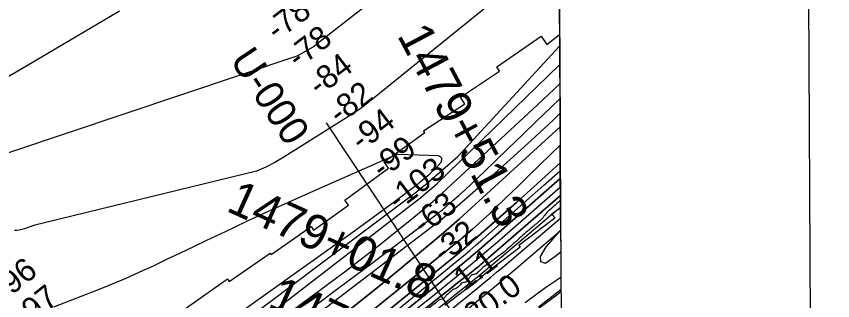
# Model space of a CAD drawing. Extents: x 3445503 to 3483459, y 540493 to 566012.
# Drawn here: x 3479688 to 3482039, y 554407 to 555226 of the extents above; entities that cross this region are included whole.
import ezdxf

# ---------------------------------------------------------------- set-up
doc = ezdxf.new("R2010")
doc.units = 0
for name, color, linetype in [('V-ANNO-SYMB', 7, 'Continuous'), ('V-FLOD-BASE', 7, 'Continuous'), ('V-GRID-FRAM', 7, 'Continuous'), ('V-LEVE-TOET', 7, 'Continuous'), ('V-RIVR-EDGE', 7, 'Continuous'), ('V-RIVR-RANG', 7, 'Continuous'), ('V-RIVR-RANG-IDEN', 7, 'Continuous'), ('V-RRAP-RVMT', 7, 'Continuous'), ('V-SITE-VEGE', 7, 'Continuous'), ('V-SURV-IDEN', 7, 'Continuous'), ('V-SURV-LINE', 7, 'Continuous'), ('V-TOPO-DPTH', 7, 'Continuous'), ('V-TOPO-MAJR', 7, 'Continuous'), ('V-TOPO-MINR', 7, 'Continuous'), ('V-TOPO-WATR', 7, 'Continuous')]:
    doc.layers.add(name, color=color, linetype=linetype)

msp = doc.modelspace()

# ---------------------------------------------------------------- linework, layer by layer
at = {"layer": 'V-ANNO-SYMB'}
msp.add_lwpolyline([(3448956, 541715), (3482038.7, 541883.4), (3481922.1, 564799.7), (3448839.3, 564631.3), (3448956, 541715)], dxfattribs=at)
at = {"layer": 'V-FLOD-BASE'}
msp.add_lwpolyline([(3481256.2, 554432.7), (3481244.1, 554423.5), (3481174.2, 554370.9)], dxfattribs=at)
at = {"layer": 'V-GRID-FRAM'}
msp.add_lwpolyline([(3449565.1, 564068.2), (3481202, 564229.3), (3481302.5, 546046.4), (3449649.7, 545885.3), (3449565.1, 564068.2)], dxfattribs=at)
at = {"layer": 'V-LEVE-TOET'}
msp.add_lwpolyline([(3481153.1, 554401.7), (3481212.5, 554446), (3481255.9, 554475.5)], dxfattribs=at)
at = {"layer": 'V-RIVR-EDGE'}
msp.add_spline([(3481254.7, 554696.3), (3481249.5, 554691.5), (3481228.6, 554672.8), (3481211.8, 554656.8), (3481202.4, 554644.3), (3481194.4, 554636.7), (3481170.4, 554616.2), (3481159.9, 554607.2), (3481142.1, 554591.6), (3481101.7, 554555.6), (3481092.3, 554547.3), (3481074.9, 554534.8), (3481052.3, 554517.8), (3481019.5, 554491.8), (3481008.7, 554483.2), (3481000, 554481.4), (3480995.9, 554478.3), (3480992.7, 554474.5), (3480987.5, 554466.5), (3480984, 554462), (3480978.8, 554459.9), (3480973.2, 554458.6), (3480968.3, 554455.8), (3480958.2, 554445.4), (3480944.3, 554438.5), (3480935.6, 554431.2), (3480925.1, 554421.1), (3480919.6, 554414.9), (3480914.3, 554411.4), (3480906.7, 554409.7), (3480898.7, 554403.5), (3480879.5, 554388.9), (3480862.5, 554373), (3480852.3, 554364), (3480845.4, 554358.1), (3480841.5, 554351.8), (3480838.1, 554348.7), (3480831.8, 554346.3), (3480829, 554343.5), (3480822.7, 554336.2), (3480820.6, 554332.4), (3480815.8, 554326.9), (3480810.9, 554324.1), (3480805, 554319.2), (3480798.7, 554311.6), (3480783, 554296.3), (3480767.7, 554284.2), (3480756.5, 554271.7), (3480751.6, 554265.1), (3480749.2, 554261.3), (3480745.7, 554258.5), (3480737, 554253.7), (3480727.6, 554246.1), (3480714.4, 554233.9), (3480707.4, 554225.6), (3480692.4, 554215.9), (3480657.9, 554191), (3480639.8, 554178.2), (3480628, 554169.5), (3480623.5, 554168.1), (3480618.3, 554166.7), (3480614.1, 554163.3), (3480605.4, 554158.8), (3480600.8, 554154.6), (3480594.6, 554149.1), (3480586.2, 554141.1), (3480573, 554130.7), (3480543, 554110.6), (3480504, 554084.3), (3480488, 554075.3), (3480485.6, 554072.2), (3480484.2, 554069.7), (3480478.3, 554064.5), (3480469.9, 554059), (3480460.8, 554052.1), (3480456, 554051.7), (3480451.4, 554048.6), (3480446.9, 554043.4), (3480445.9, 554040.6), (3480433.3, 554034.7), (3480412.4, 554023.7), (3480375.5, 553994.6), (3480330.9, 553955.7), (3480321.5, 553945.3), (3480314.6, 553942.6), (3480310.7, 553939.8), (3480309.3, 553937), (3480307.9, 553934.6), (3480303.8, 553933.2), (3480297.5, 553929.4), (3480292.3, 553923.5), (3480284.6, 553915.9), (3480279, 553908.2), (3480269.3, 553898.9), (3480236.9, 553872.9), (3480217.4, 553857.3), (3480202.7, 553842.7), (3480192.3, 553828.2), (3480182.5, 553819.1), (3480166.5, 553805.6), (3480151.5, 553794.5), (3480129.9, 553778.9), (3480114.9, 553769.9), (3480109, 553765.4), (3480095.8, 553752.6), (3480091.6, 553748.1), (3480084.6, 553746), (3480082.5, 553742.9), (3480078, 553738.1), (3480068.3, 553731.5), (3480058.2, 553728.4), (3480039.7, 553718.7), (3480011.5, 553702.4), (3479962.1, 553671.9), (3479924.1, 553645.3), (3479892.4, 553618.6), (3479860.7, 553590.5), (3479841.2, 553572.5), (3479822.1, 553558.3), (3479795.3, 553540.6), (3479781, 553530.9), (3479768.8, 553521.5)], degree=3, dxfattribs=at)
at = {"layer": 'V-RIVR-RANG'}
msp.add_line((3481167, 554036.4), (3480580.9, 554919.7), dxfattribs=at)
at = {"layer": 'V-RRAP-RVMT'}
for p, q in [((3481071.3, 555080.7), (3481199, 555169.3)), ((3481199, 555169.3), (3481215.7, 555145.2)), ((3481215.7, 555145.2), (3481252.1, 555173.5)), ((3481252.1, 555173.5), (3481254.8, 554674.8)), ((3480967.1, 554993.6), (3481079.4, 555068.8)), ((3481079.4, 555068.8), (3481071.3, 555080.7)), ((3480979.8, 554974.5), (3480967.1, 554993.6)), ((3480860.5, 554896.3), (3480979.8, 554974.5)), ((3480863.8, 554891.4), (3480860.5, 554896.3)), ((3480747.1, 554806.9), (3480863.8, 554891.4)), ((3480759.9, 554789.2), (3480747.1, 554806.9)), ((3480633.9, 554696.6), (3480759.9, 554789.2)), ((3480644.7, 554682), (3480633.9, 554696.6)), ((3480543.8, 554610.3), (3480644.7, 554682)), ((3481254.8, 554674.8), (3481230.4, 554656.5)), ((3481239, 554644.8), (3481135.2, 554566.7)), ((3481230.4, 554656.5), (3481239, 554644.8)), ((3480421.6, 554540.3), (3480536.4, 554620.9)), ((3480536.4, 554620.9), (3480543.8, 554610.3)), ((3481135.2, 554566.7), (3481139.1, 554561.4)), ((3480301, 554463), (3480418.7, 554544.5)), ((3480418.7, 554544.5), (3480421.6, 554540.3)), ((3481139.1, 554561.4), (3481029.2, 554478)), ((3481030.5, 554476.3), (3480921.9, 554393.8)), ((3481029.2, 554478), (3481030.5, 554476.3)), ((3480168.3, 554379.8), (3480295.9, 554470.3)), ((3480295.9, 554470.3), (3480301, 554463))]:
    msp.add_line(p, q, dxfattribs=at)
at = {"layer": 'V-SITE-VEGE'}
for p, q in [((3481213.6, 554562.4), (3481255.2, 554609.9)), ((3481255.2, 554609.9), (3481255.5, 554547.3)), ((3481197.3, 554534.8), (3481213.6, 554562.4)), ((3481255.5, 554547.3), (3481238.3, 554533.6)), ((3481198.5, 554519.5), (3481197.3, 554534.8)), ((3481211.6, 554514.4), (3481198.5, 554519.5)), ((3481238.3, 554533.6), (3481213, 554515.1)), ((3481213, 554515.1), (3481211.6, 554514.4))]:
    msp.add_line(p, q, dxfattribs=at)
at = {"layer": 'V-SURV-LINE'}
msp.add_lwpolyline([(3481191.5, 554389.5), (3481256.1, 554439.6)], dxfattribs=at)
at = {"layer": 'V-TOPO-DPTH'}
msp.add_line((3481254.6, 554710.3), (3481254.4, 554759.1), dxfattribs=at)
for points in [[(3481241.2, 557131.5), (3481253.5, 554907.6)], [(3479611.8, 553614.1), (3480051.4, 553926.8), (3480075.3, 553944), (3480099.1, 553961.3), (3480122.7, 553978.9), (3480146.1, 553996.7), (3480560.5, 554313.7), (3480625, 554363.7), (3480689.1, 554414.2), (3480752.5, 554465.5), (3480815.6, 554517.4), (3480894.3, 554582.9), (3480917.5, 554602.5), (3480940.6, 554622.4), (3480963.3, 554642.5), (3480985.9, 554662.8), (3481177.5, 554837.9), (3481253.5, 554907.6)], [(3481253.5, 554907.6), (3481177.5, 554837.9), (3480985.9, 554662.8), (3480963.3, 554642.5), (3480940.6, 554622.4), (3480917.5, 554602.5), (3480894.3, 554582.9), (3480815.6, 554517.4), (3480752.5, 554465.5), (3480689.1, 554414.2), (3480625, 554363.7), (3480560.5, 554313.7), (3480146.1, 553996.7), (3480122.7, 553978.9), (3480099.1, 553961.3), (3480075.3, 553944), (3480051.4, 553926.8), (3479611.8, 553614.1)], [(3481254.1, 554804.2), (3481253.8, 554855.3), (3481227.5, 554829.7), (3481195.3, 554798.3), (3481163, 554767), (3481130.8, 554735.6), (3481098.5, 554704.3), (3481064.9, 554671.6), (3481049.3, 554656.7), (3481033.6, 554642), (3481017.6, 554627.6), (3481001.4, 554613.3), (3480974.1, 554589.6), (3480971.5, 554587.4), (3480968.8, 554585.2), (3480966.2, 554583), (3480963.5, 554580.8), (3480343.9, 554081.3)], [(3481253.8, 554855.3), (3481227.5, 554829.7), (3481195.3, 554798.3), (3481163, 554767), (3481130.8, 554735.6), (3481098.5, 554704.3), (3481064.9, 554671.6), (3481049.3, 554656.7), (3481033.6, 554642), (3481017.6, 554627.6), (3481001.4, 554613.3), (3480974.1, 554589.6), (3480971.5, 554587.4), (3480968.8, 554585.2), (3480966.2, 554583), (3480963.5, 554580.8), (3480343.9, 554081.3)], [(3481254.4, 554759.1), (3481254.1, 554804.2), (3481199.7, 554754.1), (3481128.6, 554690.2), (3481010.4, 554586), (3480997.7, 554574.9), (3480984.9, 554564), (3480972, 554553.1), (3480959, 554542.4), (3480700, 554331.2), (3480609.2, 554257.6), (3480518.1, 554184.5), (3480426.5, 554112), (3480334.5, 554039.9), (3480182.5, 553921.5), (3480166.3, 553909), (3480150, 553896.5), (3480133.7, 553884.2), (3480117.3, 553871.9), (3479734.3, 553587.5), (3479681.3, 553548.8)], [(3479681.3, 553548.8), (3479734.3, 553587.5), (3480117.3, 553871.9), (3480133.7, 553884.2), (3480150, 553896.5), (3480166.3, 553909), (3480182.5, 553921.5), (3480334.5, 554039.9), (3480426.5, 554112), (3480518.1, 554184.5), (3480609.2, 554257.6), (3480700, 554331.2), (3480959, 554542.4), (3480972, 554553.1), (3480984.9, 554564), (3480997.7, 554574.9), (3481010.4, 554586), (3481128.6, 554690.2), (3481199.7, 554754.1), (3481254.1, 554804.2)], [(3479650, 553484.9), (3479720.8, 553537.3), (3479791.2, 553590.1), (3479861.4, 553643.1), (3480112.6, 553833.7), (3480139.8, 553854.4), (3480166.8, 553875.1), (3480193.8, 553896), (3480220.8, 553916.9), (3480648, 554250.8), (3480708, 554298), (3480767.7, 554345.6), (3480827.1, 554393.5), (3480886.2, 554441.8), (3480953.8, 554497.6), (3480978.8, 554518.3), (3481003.6, 554539.3), (3481028.3, 554560.4), (3481052.8, 554581.8), (3481254.4, 554759.1)], [(3481254.4, 554759.1), (3481052.8, 554581.8), (3481028.3, 554560.4), (3481003.6, 554539.3), (3480978.8, 554518.3), (3480953.8, 554497.6), (3480886.2, 554441.8), (3480827.1, 554393.5), (3480767.7, 554345.6), (3480708, 554298), (3480648, 554250.8), (3480220.8, 553916.9), (3480193.8, 553896), (3480166.8, 553875.1), (3480139.8, 553854.4), (3480112.6, 553833.7), (3479861.4, 553643.1), (3479791.2, 553590.1), (3479720.8, 553537.3), (3479650, 553484.9)], [(3479640.2, 553382.7), (3480177.8, 553783.5), (3480197, 553797.9), (3480216.2, 553812.4), (3480235.3, 553827), (3480254.3, 553841.6), (3480472.1, 554009.8), (3480569.9, 554086), (3480667.3, 554162.6), (3480764.2, 554239.9), (3480860.7, 554317.7), (3481017.2, 554444.7), (3481035.1, 554459.4), (3481053.1, 554474.1), (3481070.9, 554489), (3481088.6, 554504), (3481255, 554645.3), (3481254.6, 554710.3)], [(3480225, 553876.5), (3480919.1, 554427.1), (3480936.4, 554440.9), (3480953.8, 554454.7), (3480971.2, 554468.5), (3480988.6, 554482.2), (3481022.5, 554509.1), (3481022.9, 554509.4), (3481024.2, 554510.4), (3481025, 554511.1), (3481025.4, 554511.5), (3481025.8, 554511.8), (3481032.4, 554517.5), (3481036.1, 554520.7), (3481039.8, 554523.9), (3481043.5, 554527.1), (3481047.2, 554530.4), (3481254.6, 554710.3)], [(3481254.6, 554710.3), (3481047.2, 554530.4), (3481043.5, 554527.1), (3481039.8, 554523.9), (3481036.1, 554520.7), (3481032.4, 554517.5), (3481025.8, 554511.8), (3481025.4, 554511.5), (3481025, 554511.1), (3481024.2, 554510.4), (3481022.9, 554509.4), (3481022.5, 554509.1), (3480988.6, 554482.2), (3480971.2, 554468.5), (3480953.8, 554454.7), (3480936.4, 554440.9), (3480919.1, 554427.1), (3480225, 553876.5)]]:
    msp.add_lwpolyline(points, dxfattribs=at)
at = {"layer": 'V-TOPO-MAJR'}
for points in [[(3480232.1, 554122.9), (3480899, 554631.2), (3480910, 554639.8), (3480920.8, 554648.5), (3480931.5, 554657.4), (3480942.1, 554666.4), (3481047.1, 554758.1), (3481109.6, 554813.6), (3481171.6, 554869.7), (3481232.7, 554926.7), (3481253.3, 554946.4)], [(3480895.6, 554789), (3480903.7, 554797.5), (3480911.5, 554806.1), (3480913.6, 554812.5), (3480913.3, 554817.9), (3480909.6, 554821.7), (3480903.5, 554824.6), (3480786.1, 554828.4), (3480785.2, 554828.4), (3480782.6, 554828), (3480780.1, 554827.3), (3480779, 554826.8), (3480778.6, 554826.6), (3480543.6, 554723), (3480479.1, 554694.2), (3480414.8, 554665.1), (3480350.8, 554635.3), (3480286.9, 554605.1), (3480237.2, 554581.4), (3480198.3, 554562.8), (3480159.4, 554544.2), (3480120.6, 554525.7), (3480081.7, 554507.1), (3480042.6, 554489), (3480003.3, 554471.4), (3479963.6, 554454.8), (3479923.7, 554438.8), (3479795.1, 554388.9)], [(3479615.6, 553838.8), (3479942.9, 554092.9), (3479959.4, 554105.5), (3479975.9, 554118), (3479992.5, 554130.2), (3480009.3, 554142.4), (3480611.8, 554572.8), (3480651.3, 554601.2), (3480690.7, 554629.8), (3480729.9, 554658.6), (3480769, 554687.5), (3480842.8, 554742.5), (3480844.9, 554744.1), (3480847.1, 554745.7), (3480849.1, 554747.5), (3480851.2, 554749.2), (3480878.6, 554773.1), (3480887.2, 554780.9), (3480895.6, 554789)]]:
    msp.add_lwpolyline(points, dxfattribs=at)
at = {"layer": 'V-TOPO-MINR'}
for points in [[(3481249.1, 555707.5), (3480905.9, 555426.1), (3480846.7, 555377.9), (3480787.3, 555330), (3480727.5, 555282.4), (3480667.5, 555235.1), (3480554.5, 555146.7), (3480550.9, 555143.9), (3480547.1, 555141.3), (3480543.2, 555138.8), (3480539.3, 555136.4), (3480501.4, 555114.7), (3480497.2, 555112.5), (3480492.9, 555110.6), (3479504.4, 554779.7)], [(3481250.7, 555425.2), (3481234.5, 555411.5), (3481164.8, 555353.7), (3480708.8, 554983.4), (3480695.6, 554973.1), (3480682.2, 554963.1), (3480668.5, 554953.6), (3480654.5, 554944.4), (3480458.3, 554820.2), (3480432.7, 554805.3), (3480406.6, 554791.7), (3480379.5, 554780.1), (3479737.5, 554623.8), (3479730.8, 554621.2), (3479724.1, 554618.6), (3479717.3, 554616.2), (3479710.4, 554614), (3479703.4, 554612.1), (3479696.4, 554610.6), (3479689.3, 554609.6), (3479682.1, 554609)], [(3479985.2, 555241.1), (3479698.9, 555072.1), (3479657.8, 555047.8)], [(3479291.7, 553572.2), (3479853.5, 553983.6), (3479877.6, 554001.3), (3479901.6, 554019.1), (3479925.6, 554036.9), (3479949.5, 554054.9), (3479992.1, 554087), (3479994.7, 554088.9), (3479997.3, 554090.8), (3479999.8, 554092.7), (3480002.4, 554094.6), (3480068.2, 554142.6), (3480103.6, 554168.6), (3480138.9, 554194.7), (3480174.1, 554220.9), (3480209.3, 554247.2), (3480839.8, 554721.1), (3480848, 554727.4), (3480856.1, 554733.8), (3480864, 554740.4), (3480871.9, 554747.1), (3480958.9, 554822.9), (3481252.3, 555140.7)], [(3479663.2, 553809.6), (3479733.9, 553860.8), (3479804.4, 553912.3), (3479874.7, 553964.2), (3479952.6, 554022), (3479983.8, 554045.1), (3480015, 554068.2), (3480046.3, 554091.2), (3480077.6, 554114.3), (3480165, 554178.6), (3480239.8, 554234), (3480314.3, 554289.8), (3480388.5, 554346.1), (3480462.3, 554402.8), (3480836.2, 554691.9), (3480852.3, 554704.7), (3480868.3, 554717.7), (3480884, 554731), (3480899.5, 554744.6), (3481252.5, 555086.5)], [(3479491, 553647.3), (3479991.3, 554016.9), (3480011.6, 554031.8), (3480031.9, 554046.8), (3480052.1, 554061.7), (3480072.4, 554076.7), (3480584.1, 554453.8), (3480635.7, 554492.3), (3480686.8, 554531.3), (3480737.5, 554571), (3480787.7, 554611.1), (3480831.3, 554646.4), (3480859.3, 554669.6), (3480886.9, 554693.1), (3480914.1, 554717.1), (3480940.9, 554741.5), (3481188.5, 554971.7), (3481252.9, 555031.8)], [(3480539.7, 554387), (3480613.9, 554442), (3480687.8, 554497.4), (3480761.6, 554552.9), (3480902.8, 554659.4), (3480905.9, 554661.8), (3480908.9, 554664.2), (3480911.9, 554666.7), (3480914.8, 554669.2), (3480945.3, 554695.6), (3480963.3, 554711.6), (3480981.2, 554727.6), (3480998.8, 554744), (3481016.3, 554760.5), (3481063.4, 554805.8), (3481104.3, 554845.2), (3481145.1, 554884.5), (3481186, 554923.9), (3481226.8, 554963.3), (3481253.1, 554988.7)], [(3479611.8, 553614.1), (3480051.4, 553926.8), (3480075.3, 553944), (3480099.1, 553961.3), (3480122.7, 553978.9), (3480146.1, 553996.7), (3480560.5, 554313.7), (3480625, 554363.7), (3480689.1, 554414.2), (3480752.5, 554465.5), (3480815.6, 554517.4), (3480894.3, 554582.9), (3480917.5, 554602.5), (3480940.6, 554622.4), (3480963.3, 554642.5), (3480985.9, 554662.8), (3481177.5, 554837.9), (3481253.5, 554907.6)], [(3480343.9, 554081.3), (3480963.5, 554580.8), (3480966.2, 554583), (3480968.8, 554585.2), (3480971.5, 554587.4), (3480974.1, 554589.6), (3481001.4, 554613.3), (3481017.6, 554627.6), (3481033.6, 554642), (3481049.3, 554656.7), (3481064.9, 554671.6), (3481098.5, 554704.3), (3481130.8, 554735.6), (3481163, 554767), (3481195.3, 554798.3), (3481227.5, 554829.7), (3481253.8, 554855.3)], [(3479681.3, 553548.8), (3479734.3, 553587.5), (3480117.3, 553871.9), (3480133.7, 553884.2), (3480150, 553896.5), (3480166.3, 553909), (3480182.5, 553921.5), (3480334.5, 554039.9), (3480426.5, 554112), (3480518.1, 554184.5), (3480609.2, 554257.6), (3480700, 554331.2), (3480959, 554542.4), (3480972, 554553.1), (3480984.9, 554564), (3480997.7, 554574.9), (3481010.4, 554586), (3481128.6, 554690.2), (3481199.7, 554754.1), (3481254.1, 554804.2)], [(3479442.9, 553349.8), (3480115.1, 553854.2), (3480136.5, 553870.4), (3480157.8, 553886.6), (3480179.1, 553902.9), (3480200.3, 553919.3), (3480463.7, 554124.2), (3480553, 554194.3), (3480642, 554264.8), (3480730.5, 554336), (3480818.6, 554407.7), (3480956.5, 554520.7), (3480975.3, 554536.3), (3480994, 554552), (3481012.5, 554567.9), (3481030.9, 554584), (3481207.3, 554739.7), (3481254.2, 554781.6)], [(3479650, 553484.9), (3479720.8, 553537.3), (3479791.2, 553590.1), (3479861.4, 553643.1), (3480112.6, 553833.7), (3480139.8, 553854.4), (3480166.8, 553875.1), (3480193.8, 553896), (3480220.8, 553916.9), (3480648, 554250.8), (3480708, 554298), (3480767.7, 554345.6), (3480827.1, 554393.5), (3480886.2, 554441.8), (3480953.8, 554497.6), (3480978.8, 554518.3), (3481003.6, 554539.3), (3481028.3, 554560.4), (3481052.8, 554581.8), (3481254.4, 554759.1)], [(3479467.3, 553334.3), (3479876, 553634.6), (3479926.6, 553672), (3479977, 553709.7), (3480027.1, 553747.6), (3480077.1, 553785.8), (3480110.1, 553811.1), (3480143.4, 553836.8), (3480176.7, 553862.6), (3480209.9, 553888.5), (3480243.1, 553914.4), (3480834.3, 554379.1), (3480864.6, 554403), (3480894.8, 554427.2), (3480924.8, 554451.6), (3480954.7, 554476.1), (3480984.4, 554500.8), (3481013.9, 554525.7), (3481043.2, 554550.9), (3481072.4, 554576.2), (3481254.5, 554735.3)], [(3479670.5, 553437.4), (3479760, 553501.7), (3479849.2, 553566.4), (3479937.8, 553631.8), (3480026.1, 553697.7), (3480182.1, 553814.9), (3480192.2, 553822.5), (3480202.2, 553830.1), (3480212.3, 553837.8), (3480222.3, 553845.5), (3480320.9, 553921.8), (3480380.1, 553967.8), (3480439.1, 554014), (3480497.8, 554060.6), (3480556.4, 554107.3), (3481021.5, 554480.9), (3481029.7, 554487.5), (3481037.9, 554494.2), (3481046, 554500.9), (3481054.1, 554507.7), (3481164.9, 554600.7), (3481228.3, 554654.2), (3481254.8, 554676.8)], [(3479640.2, 553382.7), (3480177.8, 553783.5), (3480197, 553797.9), (3480216.2, 553812.4), (3480235.3, 553827), (3480254.3, 553841.6), (3480472.1, 554009.8), (3480569.9, 554086), (3480667.3, 554162.6), (3480764.2, 554239.9), (3480860.7, 554317.7), (3481017.2, 554444.7), (3481035.1, 554459.4), (3481053.1, 554474.1), (3481070.9, 554489), (3481088.6, 554504), (3481255, 554645.3)], [(3479680.7, 553376.3), (3479769.9, 553443), (3479859, 553509.7), (3479947.9, 553576.8), (3480036.7, 553643.9), (3480173.5, 553747.8), (3480202.8, 553770), (3480231.9, 553792.3), (3480261.1, 553814.8), (3480290.1, 553837.3), (3480811.8, 554242.8), (3480855.4, 554277), (3480898.8, 554311.3), (3480941.9, 554346), (3480984.9, 554381), (3481012.5, 554403.6), (3481041.4, 554427.5), (3481070.2, 554451.5), (3481098.9, 554475.7), (3481127.4, 554500), (3481255.2, 554609.7)]]:
    msp.add_lwpolyline(points, dxfattribs=at)
at = {"layer": 'V-TOPO-WATR'}
msp.add_lwpolyline([(3480225, 553876.5), (3480919.1, 554427.1), (3480936.4, 554440.9), (3480953.8, 554454.7), (3480971.2, 554468.5), (3480988.6, 554482.2), (3481022.5, 554509.1), (3481022.9, 554509.4), (3481024.2, 554510.4), (3481025, 554511.1), (3481025.4, 554511.5), (3481025.8, 554511.8), (3481032.4, 554517.5), (3481036.1, 554520.7), (3481039.8, 554523.9), (3481043.5, 554527.1), (3481047.2, 554530.4), (3481254.6, 554710.3)], dxfattribs=at)

# ---------------------------------------------------------------- texts
at = {"layer": 'V-RIVR-RANG'}
for s, rotation, p in [('-78', 37.3214, (3480438.4, 555153.2)), ('-78', 37.3214, (3480498.9, 555073.5)), ('-84', 37.3214, (3480559.5, 554994)), ('-82', 37.3214, (3480617.6, 554912.6)), ('-94', 37.3214, (3480681.2, 554835.3)), ('-99', 37.3214, (3480741.7, 554755.6)), ('-103', 37.3214, (3480786.4, 554664)), ('-63', 37.3214, (3480859.8, 554594.2)), ('-32', 37.3214, (3480917.7, 554512.6)), ('1.1', 37.3214, (3480979.4, 554433.9)), ('-96', 38.3223, (3479651.4, 554404)), ('20.0', 37.0383, (3481008.7, 554331.3)), ('-97', 38.3223, (3479713, 554325.2))]:
    msp.add_text(s, height=67, rotation=rotation, dxfattribs=at).set_placement(p)
at = {"layer": 'V-RIVR-RANG-IDEN'}
msp.add_text('U-000', height=83, rotation=303.4253, dxfattribs=at).set_placement((3480301.1, 555100.5))
at = {"layer": 'V-SURV-IDEN'}
for s, rotation, p in [('1479+51.3', 297.8495, (3480783.2, 555171.7)), ('1479+01.8', 335.6874, (3480288.9, 554666.9)), ('1476+72.1', 335.2806, (3480408, 554390.3))]:
    msp.add_text(s, height=100, rotation=rotation, dxfattribs=at).set_placement(p)

doc.saveas('drawing.dxf')
